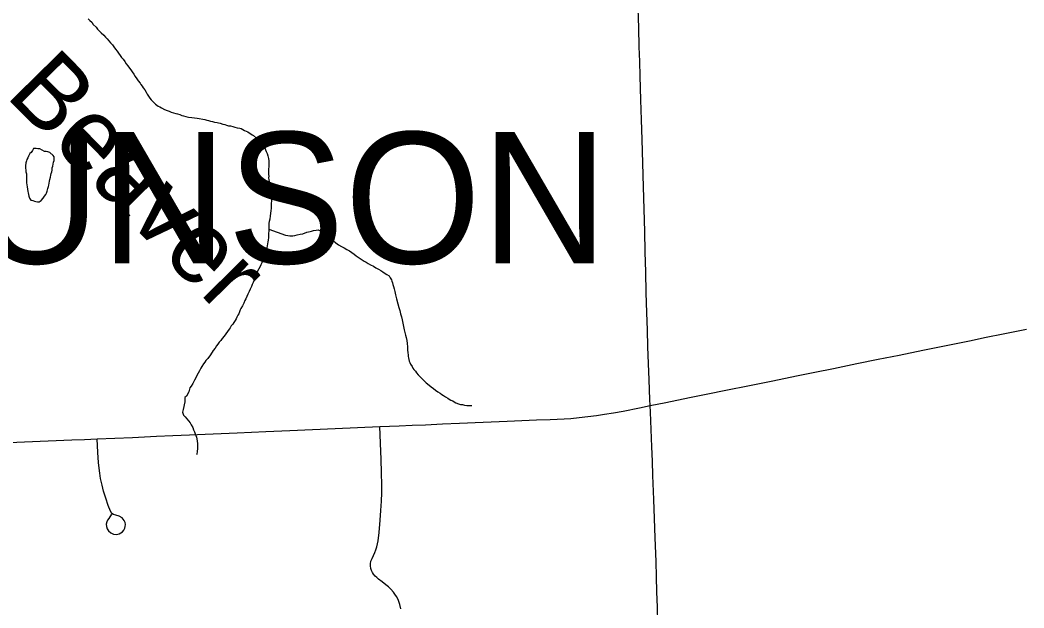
# Model space of a CAD drawing. Extents: x 103424 to 290657, y 38711 to 110967.
# Drawn here: x 214249.549 to 214250.2, y 40212.255 to 40212.636 of the extents above; entities that cross this region are included whole.
import ezdxf

# ---------------------------------------------------------------- set-up
doc = ezdxf.new("R2010")
doc.units = 0
for name, color, linetype in [('GM_X_County_Road', 7, 'Continuous'), ('GM_X_Minor_Lake', 7, 'Continuous'), ('GM_X_Minor_River', 7, 'Continuous'), ('GM_X_Minor_River_Text', 7, 'Continuous'), ('GM_X_Township_Road', 7, 'Continuous'), ('GM_X_Township_Text', 7, 'Continuous'), ('GM_X_US_Route', 7, 'Continuous')]:
    doc.layers.add(name, color=color, linetype=linetype)

msp = doc.modelspace()

# ---------------------------------------------------------------- linework, layer by layer
at = {"layer": 'GM_X_County_Road'}
for points in [[(214249.95769, 40212.38602), (214249.95743, 40212.38999), (214249.95693, 40212.4028), (214249.95657, 40212.4135), (214249.95621, 40212.42419), (214249.95587, 40212.43529), (214249.95553, 40212.44638), (214249.95515, 40212.45951), (214249.95477, 40212.47263), (214249.95443, 40212.48582), (214249.95409, 40212.49901), (214249.95369, 40212.51351), (214249.95329, 40212.52801), (214249.95291, 40212.54342), (214249.95253, 40212.55883), (214249.95209, 40212.57166), (214249.95164, 40212.58448), (214249.95115, 40212.60001), (214249.95084, 40212.60951), (214249.95054, 40212.61902), (214249.9502, 40212.63141), (214249.94987, 40212.64379), (214249.94961, 40212.65347)], [(214249.96272, 40212.24513), (214249.9624, 40212.25511), (214249.96208, 40212.26508), (214249.96179, 40212.27493), (214249.96149, 40212.28478), (214249.96091, 40212.3003), (214249.96044, 40212.31275), (214249.95997, 40212.32519), (214249.95941, 40212.34072), (214249.95908, 40212.35001), (214249.95874, 40212.35931), (214249.95832, 40212.37057), (214249.9579, 40212.38184), (214249.95769, 40212.38602)]]:
    msp.add_lwpolyline(points, dxfattribs=at)
at = {"layer": 'GM_X_Minor_Lake'}
for points in [[(214249.56458, 40212.55102), (214249.5617, 40212.55268), (214249.56037, 40212.55285), (214249.55923, 40212.55302), (214249.55752, 40212.55299), (214249.55678, 40212.55164), (214249.55605, 40212.55049), (214249.55511, 40212.54971), (214249.55419, 40212.54798), (214249.55383, 40212.54703), (214249.55328, 40212.54588), (214249.55292, 40212.54492), (214249.55256, 40212.54358), (214249.55241, 40212.54168), (214249.55243, 40212.54016), (214249.55265, 40212.53883), (214249.55266, 40212.53788), (214249.55288, 40212.53655), (214249.5529, 40212.53503), (214249.55293, 40212.53351), (214249.55296, 40212.53218), (214249.55298, 40212.53066), (214249.5532, 40212.52934), (214249.55341, 40212.52801), (214249.55363, 40212.52649), (214249.55384, 40212.52516), (214249.55405, 40212.52422), (214249.55426, 40212.52308), (214249.55446, 40212.52213), (214249.55487, 40212.52081), (214249.55584, 40212.5195), (214249.55699, 40212.51914), (214249.55813, 40212.51878)], [(214249.56458, 40212.55102), (214249.5617, 40212.55268), (214249.56037, 40212.55285), (214249.55923, 40212.55302), (214249.55752, 40212.55299), (214249.55678, 40212.55164), (214249.55605, 40212.55049), (214249.55511, 40212.54971), (214249.55419, 40212.54798), (214249.55383, 40212.54703), (214249.55328, 40212.54588), (214249.55292, 40212.54492), (214249.55256, 40212.54358), (214249.55241, 40212.54168), (214249.55243, 40212.54016), (214249.55265, 40212.53883), (214249.55266, 40212.53788), (214249.55288, 40212.53655), (214249.5529, 40212.53503), (214249.55293, 40212.53351), (214249.55296, 40212.53218), (214249.55298, 40212.53066), (214249.5532, 40212.52934), (214249.55341, 40212.52801), (214249.55363, 40212.52649), (214249.55384, 40212.52516), (214249.55405, 40212.52422), (214249.55426, 40212.52308), (214249.55446, 40212.52213), (214249.55487, 40212.52081), (214249.55584, 40212.5195), (214249.55699, 40212.51914), (214249.55813, 40212.51878), (214249.55909, 40212.5186), (214249.56004, 40212.51843), (214249.56118, 40212.51845), (214249.56249, 40212.51924), (214249.56379, 40212.52078), (214249.56472, 40212.52194), (214249.56546, 40212.52309), (214249.56601, 40212.52405), (214249.56637, 40212.5252), (214249.56691, 40212.52692), (214249.56727, 40212.52826), (214249.56744, 40212.52921), (214249.56761, 40212.53054), (214249.56796, 40212.53188), (214249.56814, 40212.53284), (214249.56849, 40212.53436), (214249.56884, 40212.5357), (214249.56901, 40212.53684), (214249.56938, 40212.5378), (214249.56955, 40212.53894), (214249.56971, 40212.54047), (214249.57007, 40212.54162), (214249.57024, 40212.54276), (214249.5704, 40212.54409), (214249.57095, 40212.54524), (214249.57093, 40212.54657), (214249.57091, 40212.54752), (214249.57032, 40212.54846), (214249.5682, 40212.55033), (214249.56686, 40212.55087), (214249.56572, 40212.55104), (214249.56477, 40212.55103), (214249.56458, 40212.55102)], [(214249.55813, 40212.51878), (214249.55909, 40212.5186), (214249.56004, 40212.51843), (214249.56118, 40212.51845), (214249.56249, 40212.51924), (214249.56379, 40212.52078), (214249.56472, 40212.52194), (214249.56546, 40212.52309), (214249.56601, 40212.52405), (214249.56637, 40212.5252), (214249.56691, 40212.52692), (214249.56727, 40212.52826), (214249.56744, 40212.52921), (214249.56761, 40212.53054), (214249.56796, 40212.53188), (214249.56814, 40212.53284), (214249.56849, 40212.53436), (214249.56884, 40212.5357), (214249.56901, 40212.53684), (214249.56938, 40212.5378), (214249.56955, 40212.53894), (214249.56971, 40212.54047), (214249.57007, 40212.54162), (214249.57024, 40212.54276), (214249.5704, 40212.54409), (214249.57095, 40212.54524), (214249.57093, 40212.54657), (214249.57091, 40212.54752), (214249.57032, 40212.54846), (214249.5682, 40212.55033), (214249.56686, 40212.55087), (214249.56572, 40212.55104), (214249.56477, 40212.55103), (214249.56458, 40212.55102)]]:
    msp.add_lwpolyline(points, dxfattribs=at)
at = {"layer": 'GM_X_Minor_River'}
for points in [[(214249.59304, 40212.63728), (214249.59401, 40212.63615), (214249.59536, 40212.63504), (214249.59633, 40212.63353), (214249.59808, 40212.63166)], [(214249.59808, 40212.63166), (214249.59905, 40212.63054), (214249.60021, 40212.62942), (214249.60137, 40212.62811), (214249.60311, 40212.62662), (214249.60427, 40212.62531), (214249.60543, 40212.62419), (214249.6064, 40212.62288), (214249.60756, 40212.62157), (214249.60873, 40212.62026), (214249.6097, 40212.61894), (214249.61068, 40212.61744), (214249.61184, 40212.61613), (214249.61457, 40212.612), (214249.61573, 40212.61088), (214249.6167, 40212.60957), (214249.61768, 40212.60806), (214249.61865, 40212.60675), (214249.61982, 40212.60525), (214249.6206, 40212.60412), (214249.62157, 40212.60281), (214249.62255, 40212.60131), (214249.62353, 40212.5998), (214249.6245, 40212.5983), (214249.62548, 40212.59698), (214249.62664, 40212.59548), (214249.62723, 40212.59454), (214249.62801, 40212.59342), (214249.62879, 40212.59229), (214249.62976, 40212.59098), (214249.63054, 40212.58966), (214249.63133, 40212.58816), (214249.63211, 40212.58703), (214249.63308, 40212.58571), (214249.63386, 40212.58459), (214249.63522, 40212.58328), (214249.63676, 40212.58179), (214249.63831, 40212.58048), (214249.63945, 40212.57994), (214249.6406, 40212.57939), (214249.64252, 40212.57828), (214249.64424, 40212.57755), (214249.64558, 40212.57719), (214249.64692, 40212.57665), (214249.64845, 40212.5761), (214249.64978, 40212.57575), (214249.65093, 40212.57539), (214249.65245, 40212.57504), (214249.65379, 40212.57449), (214249.65494, 40212.57413), (214249.65647, 40212.57378), (214249.65818, 40212.57343), (214249.66028, 40212.57309), (214249.66199, 40212.57293), (214249.6637, 40212.57258), (214249.66866, 40212.57171), (214249.66999, 40212.57136), (214249.67113, 40212.57119), (214249.67247, 40212.57083), (214249.67362, 40212.57047), (214249.67495, 40212.57012), (214249.67667, 40212.56977), (214249.67762, 40212.56959), (214249.67857, 40212.56942), (214249.68048, 40212.56889), (214249.68163, 40212.56853), (214249.68277, 40212.56817), (214249.68411, 40212.56781), (214249.68544, 40212.56764), (214249.68678, 40212.56729), (214249.68811, 40212.56693), (214249.68964, 40212.56639), (214249.69135, 40212.56623), (214249.69231, 40212.56587), (214249.69327, 40212.56531), (214249.69442, 40212.56476), (214249.69557, 40212.56421), (214249.69652, 40212.56385), (214249.69749, 40212.56311), (214249.69845, 40212.56255), (214249.69941, 40212.56181), (214249.70036, 40212.56145), (214249.70229, 40212.55977), (214249.70384, 40212.55847), (214249.70481, 40212.55734), (214249.70558, 40212.55641), (214249.70617, 40212.55547), (214249.70694, 40212.55453), (214249.70753, 40212.5534), (214249.70813, 40212.55208), (214249.70853, 40212.55114), (214249.70912, 40212.54982), (214249.70953, 40212.5483), (214249.70973, 40212.54736), (214249.70994, 40212.54641), (214249.71015, 40212.54508), (214249.71018, 40212.54375), (214249.7102, 40212.54242), (214249.71008, 40212.53843), (214249.70991, 40212.53728), (214249.70993, 40212.53614)], [(214249.70993, 40212.53614), (214249.71014, 40212.53501), (214249.70997, 40212.53386), (214249.71019, 40212.53254), (214249.71039, 40212.53159), (214249.71079, 40212.53046), (214249.71119, 40212.52951), (214249.7114, 40212.52837), (214249.71162, 40212.52705), (214249.71164, 40212.52591), (214249.71185, 40212.52458), (214249.71206, 40212.52344), (214249.71208, 40212.52249), (214249.7121, 40212.52135), (214249.71193, 40212.52021), (214249.71195, 40212.51888), (214249.71179, 40212.51755), (214249.71181, 40212.51603), (214249.71165, 40212.51431), (214249.7115, 40212.51241), (214249.71117, 40212.50936), (214249.71083, 40212.50707), (214249.71048, 40212.50554), (214249.71012, 40212.5044), (214249.71014, 40212.50345), (214249.71016, 40212.5025), (214249.71019, 40212.5006), (214249.71021, 40212.49927), (214249.71004, 40212.49812), (214249.71007, 40212.49679), (214249.70991, 40212.49527), (214249.70975, 40212.49355), (214249.70958, 40212.49241), (214249.70941, 40212.49108), (214249.70906, 40212.48974), (214249.70889, 40212.4886), (214249.70853, 40212.48745), (214249.70836, 40212.48611), (214249.70801, 40212.48478), (214249.70746, 40212.48344), (214249.7071, 40212.4821), (214249.70638, 40212.48019), (214249.70564, 40212.47884), (214249.7051, 40212.4775), (214249.70455, 40212.47635), (214249.70289, 40212.47328), (214249.70253, 40212.47232), (214249.70199, 40212.47098), (214249.70163, 40212.46964), (214249.70089, 40212.4683), (214249.70053, 40212.46715), (214249.69999, 40212.466), (214249.69944, 40212.46466), (214249.69889, 40212.46332), (214249.69817, 40212.4616), (214249.69743, 40212.46006), (214249.69652, 40212.45834), (214249.69597, 40212.45699), (214249.69524, 40212.45546), (214249.69469, 40212.45431), (214249.69396, 40212.45259), (214249.69323, 40212.45086), (214249.69212, 40212.44913), (214249.69157, 40212.44817), (214249.69121, 40212.44702), (214249.69067, 40212.44568), (214249.69011, 40212.44472), (214249.68956, 40212.44357), (214249.68901, 40212.44242), (214249.68828, 40212.44127), (214249.68754, 40212.44011), (214249.6868, 40212.43896), (214249.68587, 40212.4378), (214249.68513, 40212.43665), (214249.68439, 40212.43568), (214249.68347, 40212.43415), (214249.68235, 40212.4326), (214249.68124, 40212.43107), (214249.67994, 40212.42971), (214249.67901, 40212.42836), (214249.67808, 40212.42721), (214249.67715, 40212.42605), (214249.67623, 40212.42489), (214249.6753, 40212.42335), (214249.67419, 40212.42181), (214249.67234, 40212.41912), (214249.67068, 40212.41662), (214249.66937, 40212.41526), (214249.66863, 40212.4143), (214249.66789, 40212.41314), (214249.66678, 40212.41141), (214249.66604, 40212.41026), (214249.66531, 40212.40872), (214249.66439, 40212.40719), (214249.662, 40212.40258), (214249.6609, 40212.40047), (214249.65979, 40212.39874), (214249.65886, 40212.39758), (214249.65834, 40212.3951), (214249.65687, 40212.39222), (214249.65575, 40212.39125)], [(214249.71019, 40212.5006), (214249.72108, 40212.4968), (214249.72261, 40212.49645), (214249.72375, 40212.49628), (214249.72584, 40212.49632), (214249.72716, 40212.49653), (214249.72868, 40212.49694), (214249.73057, 40212.49735), (214249.73227, 40212.49757), (214249.73491, 40212.49857), (214249.73605, 40212.49878), (214249.73699, 40212.49918), (214249.73794, 40212.49938), (214249.73926, 40212.49979), (214249.74097, 40212.50001), (214249.74229, 40212.50022), (214249.74631, 40212.4982), (214249.74728, 40212.49746), (214249.74824, 40212.49653), (214249.74959, 40212.49541), (214249.75076, 40212.4941), (214249.75211, 40212.49298), (214249.75365, 40212.49168), (214249.75538, 40212.49038), (214249.7573, 40212.48928), (214249.75902, 40212.48855), (214249.76094, 40212.48744), (214249.76248, 40212.48652), (214249.76401, 40212.4854), (214249.76555, 40212.48429), (214249.7669, 40212.48336), (214249.76825, 40212.48244), (214249.76959, 40212.48151), (214249.77074, 40212.48077), (214249.77209, 40212.47985), (214249.77343, 40212.47911), (214249.77478, 40212.47837), (214249.77612, 40212.47745), (214249.77804, 40212.47653), (214249.77957, 40212.47561), (214249.7813, 40212.47469), (214249.78283, 40212.47376), (214249.78418, 40212.47284), (214249.78514, 40212.47228), (214249.78668, 40212.47117), (214249.78821, 40212.47025), (214249.78899, 40212.46912), (214249.78978, 40212.46781), (214249.78998, 40212.46686), (214249.79038, 40212.46573), (214249.79078, 40212.46459), (214249.79118, 40212.46346), (214249.79159, 40212.46194), (214249.79201, 40212.46005), (214249.79242, 40212.45797), (214249.79304, 40212.45532), (214249.79386, 40212.4521), (214249.79466, 40212.44983), (214249.79526, 40212.44775), (214249.79568, 40212.44567), (214249.79629, 40212.44359), (214249.7967, 40212.44169), (214249.79796, 40212.43525), (214249.79837, 40212.43355), (214249.79897, 40212.43185), (214249.79937, 40212.43033), (214249.79979, 40212.42825), (214249.80002, 40212.42635), (214249.80024, 40212.42427), (214249.80028, 40212.42218), (214249.80031, 40212.42028), (214249.80053, 40212.41895), (214249.80054, 40212.418), (214249.80075, 40212.41705), (214249.80096, 40212.41591), (214249.80136, 40212.41497), (214249.80176, 40212.41403), (214249.80215, 40212.41289), (214249.80313, 40212.41139), (214249.80372, 40212.41045), (214249.80431, 40212.40951), (214249.80528, 40212.40839), (214249.80605, 40212.40726), (214249.80702, 40212.40614), (214249.80818, 40212.40502), (214249.80934, 40212.4039), (214249.8107, 40212.4024), (214249.81225, 40212.40091), (214249.81436, 40212.39942), (214249.81552, 40212.39831), (214249.81706, 40212.39719), (214249.81841, 40212.39608), (214249.81995, 40212.39496), (214249.82129, 40212.39404), (214249.82245, 40212.3933), (214249.8236, 40212.39256), (214249.82475, 40212.39182), (214249.82629, 40212.39089), (214249.82725, 40212.39015), (214249.8284, 40212.3896), (214249.82955, 40212.38905)], [(214249.65575, 40212.39125), (214249.6558, 40212.3884), (214249.65456, 40212.38344), (214249.65421, 40212.38172), (214249.65482, 40212.37983), (214249.65597, 40212.37871), (214249.65908, 40212.37477), (214249.65986, 40212.37365), (214249.66084, 40212.37195), (214249.66144, 40212.37025), (214249.66204, 40212.36893), (214249.66244, 40212.3678), (214249.66284, 40212.36666), (214249.66324, 40212.36553), (214249.66345, 40212.36439), (214249.66366, 40212.36307), (214249.66388, 40212.36155), (214249.66391, 40212.35984), (214249.66394, 40212.35813), (214249.66378, 40212.35623), (214249.66344, 40212.35451), (214249.66325, 40212.35412)], [(214249.82955, 40212.38905), (214249.83051, 40212.3885), (214249.83147, 40212.38794), (214249.83338, 40212.38722), (214249.83453, 40212.38686), (214249.83586, 40212.38669), (214249.83719, 40212.38634), (214249.83872, 40212.38617), (214249.83967, 40212.38619), (214249.84175, 40212.38623), (214249.84175, 40212.38623), (214249.84194, 40212.38623)]]:
    msp.add_lwpolyline(points, dxfattribs=at)
at = {"layer": 'GM_X_Township_Road'}
for points in [[(214249.79587, 40212.2542), (214249.79519, 40212.25702), (214249.79434, 40212.25953), (214249.79327, 40212.26199), (214249.79251, 40212.26309), (214249.7912, 40212.26496), (214249.78943, 40212.26682), (214249.78783, 40212.26829), (214249.78612, 40212.26969), (214249.7838, 40212.27163), (214249.78141, 40212.27346), (214249.78027, 40212.27439), (214249.7792, 40212.27533), (214249.77803, 40212.2766), (214249.77744, 40212.27768), (214249.77689, 40212.27909), (214249.77651, 40212.28037), (214249.77627, 40212.28196), (214249.77623, 40212.28338), (214249.77648, 40212.28495), (214249.77719, 40212.28685), (214249.77894, 40212.29065), (214249.77972, 40212.29251), (214249.78027, 40212.29429), (214249.78077, 40212.29621), (214249.78119, 40212.29832), (214249.78171, 40212.30374), (214249.78239, 40212.31176), (214249.78291, 40212.31795), (214249.7833, 40212.32394), (214249.78352, 40212.32935), (214249.78359, 40212.33434), (214249.78331, 40212.34267), (214249.78303, 40212.35101), (214249.78267, 40212.36172), (214249.78231, 40212.37243)], [(214249.6082, 40212.31564), (214249.60639, 40212.31279), (214249.60564, 40212.31168), (214249.60511, 40212.3105), (214249.60473, 40212.30912), (214249.6048, 40212.30756), (214249.60531, 40212.3061), (214249.60614, 40212.30471), (214249.60765, 40212.30335), (214249.60951, 40212.30257), (214249.61142, 40212.30242), (214249.61319, 40212.30275), (214249.61525, 40212.30403), (214249.61613, 40212.30508), (214249.61678, 40212.30642), (214249.61707, 40212.30763), (214249.61721, 40212.30894), (214249.61699, 40212.31024), (214249.61646, 40212.31141), (214249.61505, 40212.31317), (214249.61319, 40212.31435), (214249.61102, 40212.31503), (214249.60946, 40212.31543), (214249.60833, 40212.31606), (214249.60745, 40212.31742), (214249.60604, 40212.32127), (214249.60442, 40212.32591), (214249.60301, 40212.33049), (214249.60201, 40212.33445), (214249.60106, 40212.33883), (214249.60048, 40212.34216), (214249.60011, 40212.34537), (214249.59974, 40212.34912), (214249.59935, 40212.35567), (214249.5988, 40212.36447)]]:
    msp.add_lwpolyline(points, dxfattribs=at)
at = {"layer": 'GM_X_US_Route'}
msp.add_lwpolyline([(214249.53647, 40212.36196), (214249.55173, 40212.3626), (214249.56698, 40212.36324), (214249.5825, 40212.36384), (214249.59065, 40212.36415), (214249.5988, 40212.36447), (214249.61027, 40212.36493), (214249.62174, 40212.36539), (214249.63726, 40212.36611), (214249.64796, 40212.3666), (214249.65866, 40212.3671), (214249.67418, 40212.36777), (214249.68969, 40212.36845), (214249.69901, 40212.36885), (214249.70832, 40212.36926), (214249.72384, 40212.36995), (214249.73855, 40212.37061), (214249.75327, 40212.37127), (214249.76779, 40212.37184), (214249.78231, 40212.37243), (214249.79473, 40212.37293), (214249.80331, 40212.3733), (214249.8119, 40212.37366), (214249.82289, 40212.37413), (214249.83387, 40212.37461), (214249.84939, 40212.37527), (214249.86491, 40212.37594), (214249.87439, 40212.37634), (214249.88387, 40212.37675), (214249.89283, 40212.37712), (214249.90179, 40212.37749), (214249.90619, 40212.37778), (214249.91166, 40212.37828), (214249.91718, 40212.37888), (214249.92274, 40212.37961), (214249.92809, 40212.3804), (214249.93381, 40212.38137), (214249.94008, 40212.38255), (214249.95069, 40212.38466), (214249.95769, 40212.38602), (214249.96791, 40212.38815), (214249.98314, 40212.39124), (214249.99499, 40212.39365), (214250.00684, 40212.39606), (214250.02207, 40212.39915), (214250.03729, 40212.40224), (214250.05252, 40212.40533), (214250.06454, 40212.40777), (214250.07656, 40212.41021), (214250.09178, 40212.41331), (214250.10551, 40212.41611), (214250.11925, 40212.4189), (214250.13447, 40212.422), (214250.14969, 40212.4251), (214250.16491, 40212.4282), (214250.17576, 40212.43041), (214250.18661, 40212.43262), (214250.20183, 40212.43571)], dxfattribs=at)

# ---------------------------------------------------------------- texts
at = {"layer": 'GM_X_Minor_River_Text'}
msp.add_text('Beaver', height=0.04738, rotation=314.49512, dxfattribs=at).set_placement((214249.53865, 40212.58731))
at = {"layer": 'GM_X_Township_Text'}
msp.add_text('MUNSON', height=0.085227, rotation=0.00001, dxfattribs=at).set_placement((214249.42375, 40212.47839))

doc.saveas('drawing.dxf')
